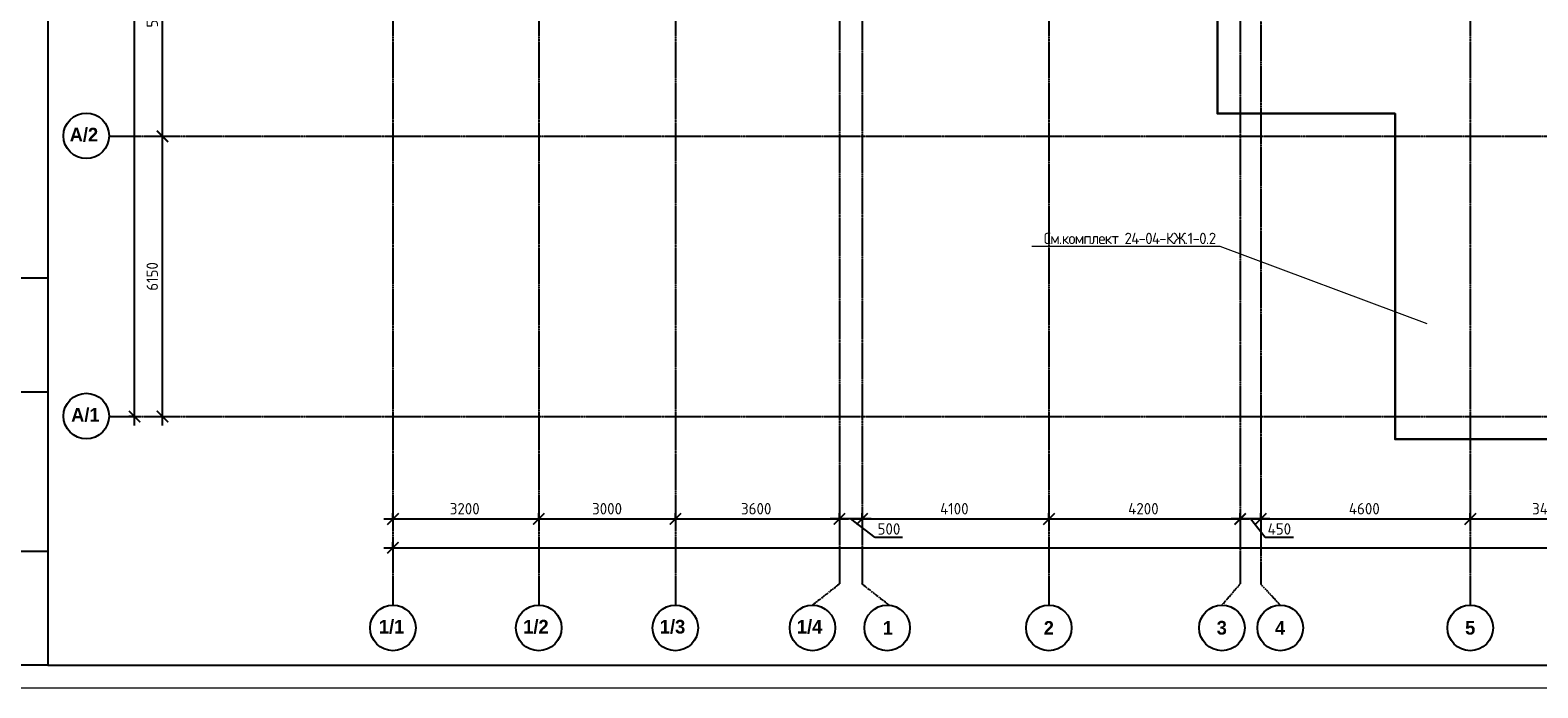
# Model space of a CAD drawing. Header units: millimetres. Extents: x -93479 to 1057970, y -66333 to 172656.
# Tile 290 of 473: x 430219 to 463317, y -49591 to -35157. Entities that reach past the tile are written whole.
import ezdxf
from ezdxf import colors
from ezdxf.entities.mleader import LeaderData, LeaderLine
from ezdxf.math import Vec2, Vec3

# ---------------------------------------------------------------- set-up
doc = ezdxf.new("R2010")
doc.units = ezdxf.units.MM
doc.linetypes.add('______5', pattern=[1100, 800, -100, 100, -100])
doc.linetypes.add('осевая', pattern=[50.8, 31.75, -6.35, 6.35, -6.35])
for name, color, linetype, lineweight in [('0 Фундамент', 5, 'Continuous', 30), ('Оси', 40, '______5', 18), ('подоснова', 151, 'Continuous', 5), ('СПДС_РАЗМЕРЫ', 152, 'Continuous', 25), ('ТОНКИЕ', 7, 'Continuous', 9)]:
    doc.layers.add(name, color=color, linetype=linetype, lineweight=lineweight)
doc.layers.add('ТОЛСТЫЕ_ОСНОВНЫЕ', color=6, linetype='Continuous')
doc.styles.add('GOST-2.304_Type-B', font='GOST_Common.ttf')
doc.styles.add('MtXpl_Century Gothic', font='GOTHICB.TTF', dxfattribs={"height": 0.2})
doc.dimstyles.new('СПДС', dxfattribs={"dimscale": 100, "dimtxt": 2.5, "dimasz": 2.5, "dimexe": 1.25, "dimexo": 0, "dimtad": 1, "dimdec": 0, "dimtxsty": 'GOST-2.304_Type-B', "dimblk": 'ARCHTICK', "dimcen": 2.5, "dimdle": 2, "dimadec": 0, "dimazin": 2, "dimtfac": 0.75, "dimtdec": 0, "dimtmove": 1, "dimatfit": 3, "dimfxl": 1, "dimtolj": 1, "dimarcsym": 1})

# ---------------------------------------------------------------- blocks, each defined once
blk = doc.blocks.new('_ArchTick')
at = {"color": 0, "linetype": 'ByBlock', "const_width": 0.15}
blk.add_lwpolyline([(-0.5, -0.5), (0.5, 0.5)], dxfattribs=at)
blk = doc.blocks.new('*D2013')
at = {"layer": 'DEFPOINTS', "color": 0, "ltscale": 100, "transparency": 16777216}
for p in [(-11259, -3607), (-11259, -3607), (-11259, -32157)]:
    blk.add_point(p, dxfattribs=at)
at = {"layer": 'СПДС_РАЗМЕРЫ', "color": 0, "lineweight": -2, "transparency": 16777216}
for p, q in [((-11259, -3607), (-11384, -3607)), ((-11259, -32357), (-11259, -3407)), ((-11259, -32157), (-11384, -32157))]:
    blk.add_line(p, q, dxfattribs=at)
at = {"layer": 'СПДС_РАЗМЕРЫ', "color": 0, "lineweight": -2, "ltscale": 100, "transparency": 16777216, "xscale": 250, "yscale": 250, "zscale": 250}
for p, rotation in [((-11259, -3607), 90), ((-11259, -32157), 270)]:
    blk.add_blockref('_ArchTick', p, dxfattribs=dict(at, rotation=rotation))
at = {"layer": 'СПДС_РАЗМЕРЫ', "color": 0, "ltscale": 100, "transparency": 16777216, "insert": (-11484, -17915), "char_height": 250, "attachment_point": 5, "rotation": 90, "style": 'GOST-2.304_Type-B'}
blk.add_mtext('\\A1;28550', dxfattribs=at)
blk = doc.blocks.new('*D2014')
at = {"layer": 'DEFPOINTS', "color": 0, "ltscale": 100, "transparency": 16777216}
for p in [(-5586, -35036), (51514, -35036), (51514, -35036)]:
    blk.add_point(p, dxfattribs=at)
at = {"layer": 'СПДС_РАЗМЕРЫ', "color": 0, "lineweight": -2, "transparency": 16777216}
for p, q in [((-5786, -35036), (51714, -35036)), ((-5586, -35036), (-5586, -34911)), ((51514, -35036), (51514, -34911))]:
    blk.add_line(p, q, dxfattribs=at)
at = {"layer": 'СПДС_РАЗМЕРЫ', "color": 0, "lineweight": -2, "ltscale": 100, "transparency": 16777216, "xscale": 250, "yscale": 250, "zscale": 250, "rotation": 180}
blk.add_blockref('_ArchTick', (-5586, -35036), dxfattribs=at)
at = {"layer": 'СПДС_РАЗМЕРЫ', "color": 0, "lineweight": -2, "ltscale": 100, "transparency": 16777216, "xscale": 250, "yscale": 250, "zscale": 250}
blk.add_blockref('_ArchTick', (51514, -35036), dxfattribs=at)
at = {"layer": 'СПДС_РАЗМЕРЫ', "color": 0, "ltscale": 100, "transparency": 16777216, "insert": (22931, -34811), "char_height": 250, "attachment_point": 5, "style": 'GOST-2.304_Type-B'}
blk.add_mtext('\\A1;57100', dxfattribs=at)
blk = doc.blocks.new('*D2015')
at = {"layer": 'DEFPOINTS', "color": 0, "ltscale": 100, "transparency": 16777216}
for p in [(-10646, -26007), (-10646, -26007), (-10646, -32157)]:
    blk.add_point(p, dxfattribs=at)
at = {"layer": 'СПДС_РАЗМЕРЫ', "color": 0, "lineweight": -2, "transparency": 16777216}
for p, q in [((-10646, -32357), (-10646, -25807)), ((-10646, -26007), (-10521, -26007)), ((-10646, -32157), (-10521, -32157))]:
    blk.add_line(p, q, dxfattribs=at)
at = {"layer": 'СПДС_РАЗМЕРЫ', "color": 0, "lineweight": -2, "ltscale": 100, "transparency": 16777216, "xscale": 250, "yscale": 250, "zscale": 250}
for p, rotation in [((-10646, -26007), 90), ((-10646, -32157), 270)]:
    blk.add_blockref('_ArchTick', p, dxfattribs=dict(at, rotation=rotation))
at = {"layer": 'СПДС_РАЗМЕРЫ', "color": 0, "ltscale": 100, "transparency": 16777216, "insert": (-10871, -29082), "char_height": 250, "attachment_point": 5, "rotation": 90, "style": 'GOST-2.304_Type-B'}
blk.add_mtext('\\A1;6150', dxfattribs=at)
blk = doc.blocks.new('*D2016')
at = {"layer": 'DEFPOINTS', "color": 0, "ltscale": 100, "transparency": 16777216}
for p in [(-10646, -20507), (-10646, -20507), (-10646, -26007)]:
    blk.add_point(p, dxfattribs=at)
at = {"layer": 'СПДС_РАЗМЕРЫ', "color": 0, "lineweight": -2, "transparency": 16777216}
for p, q in [((-10646, -26207), (-10646, -20307)), ((-10646, -20507), (-10521, -20507)), ((-10646, -26007), (-10521, -26007))]:
    blk.add_line(p, q, dxfattribs=at)
at = {"layer": 'СПДС_РАЗМЕРЫ', "color": 0, "lineweight": -2, "ltscale": 100, "transparency": 16777216, "xscale": 250, "yscale": 250, "zscale": 250}
for p, rotation in [((-10646, -20507), 90), ((-10646, -26007), 270)]:
    blk.add_blockref('_ArchTick', p, dxfattribs=dict(at, rotation=rotation))
at = {"layer": 'СПДС_РАЗМЕРЫ', "color": 0, "ltscale": 100, "transparency": 16777216, "insert": (-10871, -23282), "char_height": 250, "attachment_point": 5, "rotation": 90, "style": 'GOST-2.304_Type-B'}
blk.add_mtext('\\A1;5500', dxfattribs=at)
blk = doc.blocks.new('*D2023')
at = {"layer": 'DEFPOINTS', "color": 0, "ltscale": 100, "transparency": 16777216}
for p in [(-5586, -34405), (-2386, -34405), (-2386, -34405)]:
    blk.add_point(p, dxfattribs=at)
at = {"layer": 'СПДС_РАЗМЕРЫ', "color": 0, "lineweight": -2, "transparency": 16777216}
for p, q in [((-5786, -34405), (-2186, -34405)), ((-5586, -34405), (-5586, -34280)), ((-2386, -34405), (-2386, -34280))]:
    blk.add_line(p, q, dxfattribs=at)
at = {"layer": 'СПДС_РАЗМЕРЫ', "color": 0, "lineweight": -2, "ltscale": 100, "transparency": 16777216, "xscale": 250, "yscale": 250, "zscale": 250, "rotation": 180}
blk.add_blockref('_ArchTick', (-5586, -34405), dxfattribs=at)
at = {"layer": 'СПДС_РАЗМЕРЫ', "color": 0, "lineweight": -2, "ltscale": 100, "transparency": 16777216, "xscale": 250, "yscale": 250, "zscale": 250}
blk.add_blockref('_ArchTick', (-2386, -34405), dxfattribs=at)
at = {"layer": 'СПДС_РАЗМЕРЫ', "color": 0, "ltscale": 100, "transparency": 16777216, "insert": (-4011, -34180), "char_height": 250, "attachment_point": 5, "style": 'GOST-2.304_Type-B'}
blk.add_mtext('\\A1;3200', dxfattribs=at)
blk = doc.blocks.new('*D2024')
at = {"layer": 'DEFPOINTS', "color": 0, "ltscale": 100, "transparency": 16777216}
for p in [(-2386, -34405), (614, -34405), (614, -34405)]:
    blk.add_point(p, dxfattribs=at)
at = {"layer": 'СПДС_РАЗМЕРЫ', "color": 0, "lineweight": -2, "transparency": 16777216}
for p, q in [((-2586, -34405), (814, -34405)), ((-2386, -34405), (-2386, -34280)), ((614, -34405), (614, -34280))]:
    blk.add_line(p, q, dxfattribs=at)
at = {"layer": 'СПДС_РАЗМЕРЫ', "color": 0, "lineweight": -2, "ltscale": 100, "transparency": 16777216, "xscale": 250, "yscale": 250, "zscale": 250, "rotation": 180}
blk.add_blockref('_ArchTick', (-2386, -34405), dxfattribs=at)
at = {"layer": 'СПДС_РАЗМЕРЫ', "color": 0, "lineweight": -2, "ltscale": 100, "transparency": 16777216, "xscale": 250, "yscale": 250, "zscale": 250}
blk.add_blockref('_ArchTick', (614, -34405), dxfattribs=at)
at = {"layer": 'СПДС_РАЗМЕРЫ', "color": 0, "ltscale": 100, "transparency": 16777216, "insert": (-886, -34180), "char_height": 250, "attachment_point": 5, "style": 'GOST-2.304_Type-B'}
blk.add_mtext('\\A1;3000', dxfattribs=at)
blk = doc.blocks.new('*D2025')
at = {"layer": 'DEFPOINTS', "color": 0, "ltscale": 100, "transparency": 16777216}
for p in [(614, -34405), (4214, -34405), (4214, -34405)]:
    blk.add_point(p, dxfattribs=at)
at = {"layer": 'СПДС_РАЗМЕРЫ', "color": 0, "lineweight": -2, "transparency": 16777216}
for p, q in [((414, -34405), (4414, -34405)), ((614, -34405), (614, -34280)), ((4214, -34405), (4214, -34280))]:
    blk.add_line(p, q, dxfattribs=at)
at = {"layer": 'СПДС_РАЗМЕРЫ', "color": 0, "lineweight": -2, "ltscale": 100, "transparency": 16777216, "xscale": 250, "yscale": 250, "zscale": 250, "rotation": 180}
blk.add_blockref('_ArchTick', (614, -34405), dxfattribs=at)
at = {"layer": 'СПДС_РАЗМЕРЫ', "color": 0, "lineweight": -2, "ltscale": 100, "transparency": 16777216, "xscale": 250, "yscale": 250, "zscale": 250}
blk.add_blockref('_ArchTick', (4214, -34405), dxfattribs=at)
at = {"layer": 'СПДС_РАЗМЕРЫ', "color": 0, "ltscale": 100, "transparency": 16777216, "insert": (2388, -34180), "char_height": 250, "attachment_point": 5, "style": 'GOST-2.304_Type-B'}
blk.add_mtext('\\A1;3600', dxfattribs=at)
blk = doc.blocks.new('*D2026')
at = {"layer": 'DEFPOINTS', "color": 0, "ltscale": 100, "transparency": 16777216}
for p in [(4714, -34405), (8814, -34405), (8814, -34405)]:
    blk.add_point(p, dxfattribs=at)
at = {"layer": 'СПДС_РАЗМЕРЫ', "color": 0, "lineweight": -2, "transparency": 16777216}
for p, q in [((4514, -34405), (9014, -34405)), ((4714, -34405), (4714, -34280)), ((8814, -34405), (8814, -34280))]:
    blk.add_line(p, q, dxfattribs=at)
at = {"layer": 'СПДС_РАЗМЕРЫ', "color": 0, "lineweight": -2, "ltscale": 100, "transparency": 16777216, "xscale": 250, "yscale": 250, "zscale": 250, "rotation": 180}
blk.add_blockref('_ArchTick', (4714, -34405), dxfattribs=at)
at = {"layer": 'СПДС_РАЗМЕРЫ', "color": 0, "lineweight": -2, "ltscale": 100, "transparency": 16777216, "xscale": 250, "yscale": 250, "zscale": 250}
blk.add_blockref('_ArchTick', (8814, -34405), dxfattribs=at)
at = {"layer": 'СПДС_РАЗМЕРЫ', "color": 0, "ltscale": 100, "transparency": 16777216, "insert": (6738, -34180), "char_height": 250, "attachment_point": 5, "style": 'GOST-2.304_Type-B'}
blk.add_mtext('\\A1;4100', dxfattribs=at)
blk = doc.blocks.new('*D2027')
at = {"layer": 'DEFPOINTS', "color": 0, "ltscale": 100, "transparency": 16777216}
for p in [(8814, -34405), (13014, -34405), (13014, -34405)]:
    blk.add_point(p, dxfattribs=at)
at = {"layer": 'СПДС_РАЗМЕРЫ', "color": 0, "lineweight": -2, "transparency": 16777216}
for p, q in [((8614, -34405), (13214, -34405)), ((8814, -34405), (8814, -34280)), ((13014, -34405), (13014, -34280))]:
    blk.add_line(p, q, dxfattribs=at)
at = {"layer": 'СПДС_РАЗМЕРЫ', "color": 0, "lineweight": -2, "ltscale": 100, "transparency": 16777216, "xscale": 250, "yscale": 250, "zscale": 250, "rotation": 180}
blk.add_blockref('_ArchTick', (8814, -34405), dxfattribs=at)
at = {"layer": 'СПДС_РАЗМЕРЫ', "color": 0, "lineweight": -2, "ltscale": 100, "transparency": 16777216, "xscale": 250, "yscale": 250, "zscale": 250}
blk.add_blockref('_ArchTick', (13014, -34405), dxfattribs=at)
at = {"layer": 'СПДС_РАЗМЕРЫ', "color": 0, "ltscale": 100, "transparency": 16777216, "insert": (10888, -34180), "char_height": 250, "attachment_point": 5, "style": 'GOST-2.304_Type-B'}
blk.add_mtext('\\A1;4200', dxfattribs=at)
blk = doc.blocks.new('*D2028')
at = {"layer": 'DEFPOINTS', "color": 0, "ltscale": 100, "transparency": 16777216}
for p in [(13464, -34405), (18064, -34405), (18064, -34405)]:
    blk.add_point(p, dxfattribs=at)
at = {"layer": 'СПДС_РАЗМЕРЫ', "color": 0, "lineweight": -2, "transparency": 16777216}
for p, q in [((13264, -34405), (18264, -34405)), ((13464, -34405), (13464, -34280)), ((18064, -34405), (18064, -34280))]:
    blk.add_line(p, q, dxfattribs=at)
at = {"layer": 'СПДС_РАЗМЕРЫ', "color": 0, "lineweight": -2, "ltscale": 100, "transparency": 16777216, "xscale": 250, "yscale": 250, "zscale": 250, "rotation": 180}
blk.add_blockref('_ArchTick', (13464, -34405), dxfattribs=at)
at = {"layer": 'СПДС_РАЗМЕРЫ', "color": 0, "lineweight": -2, "ltscale": 100, "transparency": 16777216, "xscale": 250, "yscale": 250, "zscale": 250}
blk.add_blockref('_ArchTick', (18064, -34405), dxfattribs=at)
at = {"layer": 'СПДС_РАЗМЕРЫ', "color": 0, "ltscale": 100, "transparency": 16777216, "insert": (15738, -34180), "char_height": 250, "attachment_point": 5, "style": 'GOST-2.304_Type-B'}
blk.add_mtext('\\A1;4600', dxfattribs=at)
blk = doc.blocks.new('*D2029')
at = {"layer": 'DEFPOINTS', "color": 0, "ltscale": 100, "transparency": 16777216}
for p in [(18064, -34405), (21514, -34405), (21514, -34405)]:
    blk.add_point(p, dxfattribs=at)
at = {"layer": 'СПДС_РАЗМЕРЫ', "color": 0, "lineweight": -2, "transparency": 16777216}
for p, q in [((17864, -34405), (21714, -34405)), ((18064, -34405), (18064, -34280)), ((21514, -34405), (21514, -34280))]:
    blk.add_line(p, q, dxfattribs=at)
at = {"layer": 'СПДС_РАЗМЕРЫ', "color": 0, "lineweight": -2, "ltscale": 100, "transparency": 16777216, "xscale": 250, "yscale": 250, "zscale": 250, "rotation": 180}
blk.add_blockref('_ArchTick', (18064, -34405), dxfattribs=at)
at = {"layer": 'СПДС_РАЗМЕРЫ', "color": 0, "lineweight": -2, "ltscale": 100, "transparency": 16777216, "xscale": 250, "yscale": 250, "zscale": 250}
blk.add_blockref('_ArchTick', (21514, -34405), dxfattribs=at)
at = {"layer": 'СПДС_РАЗМЕРЫ', "color": 0, "ltscale": 100, "transparency": 16777216, "insert": (19763, -34180), "char_height": 250, "attachment_point": 5, "style": 'GOST-2.304_Type-B'}
blk.add_mtext('\\A1;3450', dxfattribs=at)
blk = doc.blocks.new('*D2038')
at = {"layer": 'DEFPOINTS', "color": 0, "ltscale": 100, "transparency": 16777216}
for p in [(13014, -34280), (13014, -34405), (13464, -34342)]:
    blk.add_point(p, dxfattribs=at)
at = {"layer": 'СПДС_РАЗМЕРЫ', "color": 0, "lineweight": -2, "transparency": 16777216}
for p, q in [((13664, -34405), (12814, -34405)), ((13014, -34280), (13014, -34530)), ((13561, -34811), (13239, -34405)), ((13464, -34342), (13464, -34530)), ((14186, -34811), (13561, -34811))]:
    blk.add_line(p, q, dxfattribs=at)
at = {"layer": 'СПДС_РАЗМЕРЫ', "color": 0, "lineweight": -2, "ltscale": 100, "transparency": 16777216, "xscale": 250, "yscale": 250, "zscale": 250, "rotation": 180}
blk.add_blockref('_ArchTick', (13014, -34405), dxfattribs=at)
at = {"layer": 'СПДС_РАЗМЕРЫ', "color": 0, "lineweight": -2, "ltscale": 100, "transparency": 16777216, "xscale": 250, "yscale": 250, "zscale": 250}
blk.add_blockref('_ArchTick', (13464, -34405), dxfattribs=at)
at = {"layer": 'СПДС_РАЗМЕРЫ', "color": 0, "ltscale": 100, "transparency": 16777216, "insert": (13873, -34624), "char_height": 250, "attachment_point": 5, "style": 'GOST-2.304_Type-B'}
blk.add_mtext('\\A1;450', dxfattribs=at)
blk = doc.blocks.new('*D2039')
at = {"layer": 'DEFPOINTS', "color": 0, "ltscale": 100, "transparency": 16777216}
for p in [(4214, -34013), (4214, -34405), (4714, -34280)]:
    blk.add_point(p, dxfattribs=at)
at = {"layer": 'СПДС_РАЗМЕРЫ', "color": 0, "lineweight": -2, "transparency": 16777216}
for p, q in [((4214, -34013), (4214, -34530)), ((4914, -34405), (4014, -34405)), ((5002, -34811), (4464, -34405)), ((4714, -34280), (4714, -34530)), ((5603, -34811), (5002, -34811))]:
    blk.add_line(p, q, dxfattribs=at)
at = {"layer": 'СПДС_РАЗМЕРЫ', "color": 0, "lineweight": -2, "ltscale": 100, "transparency": 16777216, "xscale": 250, "yscale": 250, "zscale": 250, "rotation": 180}
blk.add_blockref('_ArchTick', (4214, -34405), dxfattribs=at)
at = {"layer": 'СПДС_РАЗМЕРЫ', "color": 0, "lineweight": -2, "ltscale": 100, "transparency": 16777216, "xscale": 250, "yscale": 250, "zscale": 250}
blk.add_blockref('_ArchTick', (4714, -34405), dxfattribs=at)
at = {"layer": 'СПДС_РАЗМЕРЫ', "color": 0, "ltscale": 100, "transparency": 16777216, "insert": (5302, -34624), "char_height": 250, "attachment_point": 5, "style": 'GOST-2.304_Type-B'}
blk.add_mtext('\\A1;500', dxfattribs=at)
blk = doc.blocks.new('*U1946')
at = {"layer": 'ТОЛСТЫЕ_ОСНОВНЫЕ', "color": 7}
for p, q in [((8, 90), (20, 90)), ((8, 65), (20, 65)), ((8, 30), (20, 30)), ((20, 5), (8, 5))]:
    blk.add_line(p, q, dxfattribs=at)
blk.add_lwpolyline([(20, 5), (1184, 5), (1184, 415), (20, 415)], close=True, dxfattribs=at)
at = {"layer": 'ТОНКИЕ', "color": 7}
blk.add_lwpolyline([(0, 0), (1189, 0), (1189, 420), (0, 420)], close=True, dxfattribs=at)
blk = doc.blocks.new('_None')
blk = doc.blocks.new('оси')
at = {"color": 7, "linetype": 'ByBlock', "lineweight": -2}
for centre in [(-12318.7, -25996.8), (-12318.7, -32146.8), (-5586.9, -36796), (-2386.9, -36796), (613.1, -36796), (3623, -36796), (5263, -36796), (8813, -36796), (12613, -36796), (13893, -36796), (18063, -36796)]:
    blk.add_circle(centre, 500, dxfattribs=at)
at = {"layer": 'Оси', "color": 7, "linetype": 'осевая', "lineweight": 25, "transparency": 33554687}
for p, q in [((-5586.3, 151.4), (-5586.3, -36280.2)), ((-2386.3, 151.4), (-2386.3, -36280.2)), ((613.7, 151.4), (613.7, -36280.2)), ((8813.5, 151.4), (8813.5, -36280.2)), ((18063.5, 151.4), (18063.5, -36280.2)), ((4213.5, -358.8), (4213.5, -35832.1)), ((4713.5, -358.8), (4713.5, -35832.1)), ((13013.5, -402.7), (13013.5, -35828.6)), ((13463.5, -390), (13463.5, -35834.5)), ((-11815.1, -26006.9), (53620.6, -26006.9)), ((-11815.1, -32156.9), (53620.6, -32156.9)), ((3623, -36296), (4213.5, -35832.1)), ((5304.1, -36296), (4713.5, -35832.1)), ((12613, -36296), (13013.5, -35828.6)), ((13893, -36296), (13463.5, -35834.5))]:
    blk.add_line(p, q, dxfattribs=at)
at = {"layer": 'Оси', "color": 7, "lineweight": 25, "transparency": 33554687, "style": 'MtXpl_Century Gothic'}
for s, p in [('А/2', (-12682.6, -26120.1)), ('А/1', (-12651.3, -32270.1)), ('1/1', (-5894.7, -36919.3)), ('1/2', (-2726.1, -36919.3)), ('1/3', (272.6, -36919.3)), ('1/4', (3281.1, -36919.3)), ('1', (5168.2, -36946)), ('2', (8700.1, -36946)), ('3', (12497.1, -36942.3)), ('4', (13777.7, -36946)), ('5', (17950.8, -36942.3))]:
    blk.add_text(s, height=300, dxfattribs=at).set_placement(p)
at = {"layer": 'СПДС_РАЗМЕРЫ', "color": 7}
for base, p1, p2, picture, middle in [((-11258.9, -3606.9), (-11258.9, -32156.9), (-11258.9, -3606.9), '*D2013', (-11258.9, -17914.5)), ((-10646.3, -20506.9), (-10646.3, -26006.9), (-10646.3, -20506.9), '*D2016', (-10646.3, -23282.1)), ((-10646.3, -26006.9), (-10646.3, -32156.9), (-10646.3, -26006.9), '*D2015', (-10646.3, -29081.9))]:
    dim = blk.add_linear_dim(base=base, p1=p1, p2=p2, angle=90, dimstyle='СПДС', override={"dimgap": 1}, dxfattribs=at)
    dim.commit()
    dim.dimension.update_dxf_attribs({"geometry": picture, "text_midpoint": middle, "dimtype": 160})
for base, p1, p2, picture, middle in [((-2386.3, -34405), (-5586.3, -34405), (-2386.3, -34405), '*D2023', (-4011.5, -34405)), ((613.7, -34405), (-2386.3, -34405), (613.7, -34405), '*D2024', (-886.3, -34405)), ((4213.5, -34405), (613.7, -34405), (4213.5, -34405), '*D2025', (2388.4, -34405)), ((8813.5, -34405), (4713.5, -34405), (8813.5, -34405), '*D2026', (6738.4, -34405)), ((13013.5, -34405), (8813.5, -34405), (13013.5, -34405), '*D2027', (10888.4, -34405)), ((18063.5, -34405), (13463.5, -34405), (18063.5, -34405), '*D2028', (15738.4, -34405)), ((21513.5, -34405), (18063.5, -34405), (21513.5, -34405), '*D2029', (19763.4, -34405)), ((51513.5, -35036.2), (-5586.3, -35036.2), (51513.5, -35036.2), '*D2014', (22931, -35036.2))]:
    dim = blk.add_linear_dim(base=base, p1=p1, p2=p2, dimstyle='СПДС', override={"dimgap": 1}, dxfattribs=at)
    dim.commit()
    dim.dimension.update_dxf_attribs({"geometry": picture, "text_midpoint": middle, "dimtype": 160})
for base, p1, p2, picture, middle in [((4213.5, -34405), (4713.5, -34280), (4213.5, -34013.3), '*D2039', (5064.6, -34811.2)), ((13013.5, -34405), (13463.5, -34342.5), (13013.5, -34280), '*D2038', (13623.1, -34811.2))]:
    dim = blk.add_linear_dim(base=base, p1=p1, p2=p2, dimstyle='СПДС', dxfattribs=at)
    dim.commit()
    dim.dimension.update_dxf_attribs({"geometry": picture, "text_midpoint": middle, "dimtype": 160})

msp = doc.modelspace()

# ---------------------------------------------------------------- linework, layer by layer
at = {"layer": '0 Фундамент', "color": 7}
msp.add_lwpolyline([(452083, -32036.4), (452083, -33486.4), (456283, -33486.4), (456283, -36986.4), (460183, -36986.4), (460183, -44136.4), (485783, -44136.4), (485783, -37986.4), (489383, -37986.4), (489383, -32036.4), (452083, -32036.4)], dxfattribs=at)

# ---------------------------------------------------------------- block references
at = {"xscale": 100, "yscale": 100, "zscale": 100}
msp.add_blockref('*U1946', (428606, -49590.9), dxfattribs=at)
at = {"color": 7}
msp.add_blockref('оси', (443769.3, -11479.5), dxfattribs=at)

# ---------------------------------------------------------------- leaders
at = {"layer": 'подоснова', "color": 7, "ltscale": 0.3}
ml = msp.add_multileader_mtext('Standard', dxfattribs=at)
ml.set_content('{\\T0.9;См.комплект 24-04-КЖ.1-0.2}', color=7, style='GOST-2.304_Type-B')
ml.set_leader_properties(color=7, linetype='ByLayer', lineweight=15)
ml.set_arrow_properties(name='NONE')
ml.build(insert=Vec2(0, 0))
ml.multileader.update_dxf_attribs({"text_left_attachment_type": 6, "text_right_attachment_type": 6, "dogleg_length": 0.1, "arrow_head_size": 18})
ctx = ml.context
ctx.base_point, ctx.char_height, ctx.arrow_head_size, ctx.landing_gap_size, ctx.plane_origin = Vec3(452370.9, -39902.3), 250, 18, 20, Vec3(468593.7, -39167)
ctx.left_attachment, ctx.right_attachment, ctx.text_align_type = 6, 6, 1
notes = []
notes.append((ctx, [(0, (1, 1, 0), (456345.9, -39902.6), (-1, 0), 0.1, [(0, [(460885.2, -41601.1)], 0, [])])]))
ctx.mtext.insert, ctx.mtext.width, ctx.mtext.alignment, ctx.mtext.flow_direction = Vec3(454354.2, -39602.3), 4075.871, 2, 5
for ctx, leaders in notes:
    for number, flags, end, landing, length, lines in leaders:
        leader = LeaderData()
        leader.index, (leader.has_last_leader_line, leader.has_dogleg_vector, leader.attachment_direction) = number, flags
        leader.last_leader_point, leader.dogleg_vector, leader.dogleg_length = Vec3(end), Vec3(landing), length
        for number, points, colour, breaks in lines:
            line = LeaderLine()
            line.index, line.vertices, line.color, line.breaks = number, Vec3.list(points), colors.encode_raw_color(colour), breaks
            leader.lines.append(line)
        ctx.leaders.append(leader)

doc.saveas('drawing.dxf')
